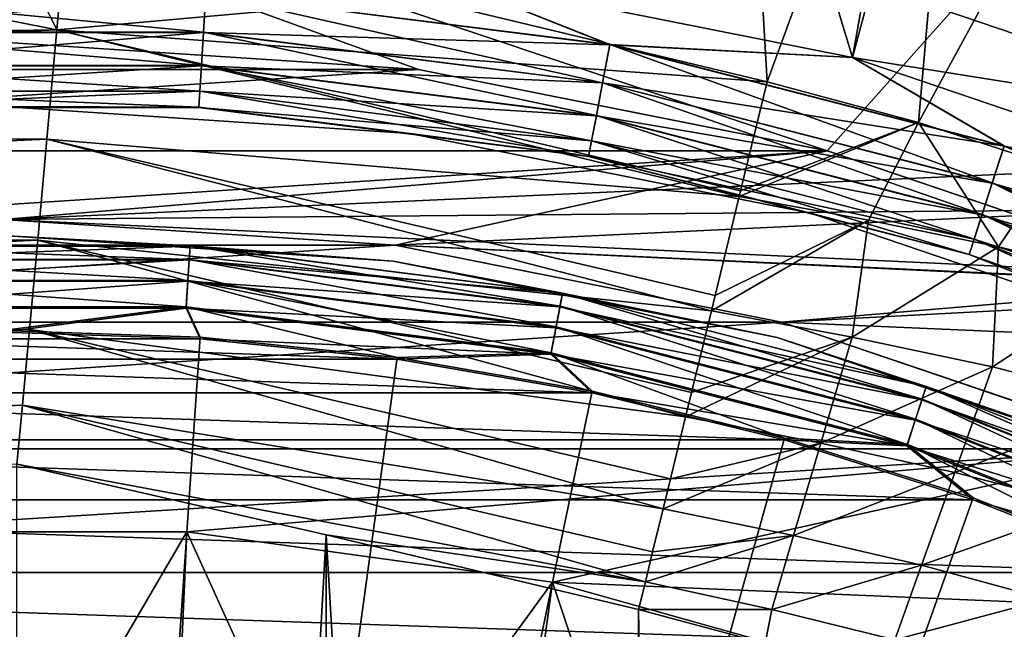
# Model space of a CAD drawing. Header units: millimetres. Extents: x -100 to 100, y -64 to 136.
# Tile 472 of 530: x 0 to 3, y 76 to 78. Entities that reach past the tile are written whole.
import ezdxf

# ---------------------------------------------------------------- set-up
doc = ezdxf.new("R2010")
doc.units = ezdxf.units.MM
doc.header["$LTSCALE"] = 159.143519
for name, color, linetype in [('275', 7, 'CONTINUOUS'), ('277', 7, 'CONTINUOUS'), ('278', 7, 'CONTINUOUS'), ('286', 7, 'CONTINUOUS'), ('287', 7, 'CONTINUOUS'), ('292', 7, 'CONTINUOUS'), ('37', 7, 'CONTINUOUS'), ('371', 7, 'CONTINUOUS'), ('375', 7, 'CONTINUOUS'), ('376', 7, 'CONTINUOUS'), ('38', 7, 'CONTINUOUS'), ('387', 7, 'CONTINUOUS'), ('39', 7, 'CONTINUOUS'), ('390', 7, 'CONTINUOUS'), ('392', 7, 'CONTINUOUS'), ('407', 7, 'CONTINUOUS'), ('412', 7, 'CONTINUOUS'), ('413', 7, 'CONTINUOUS'), ('418', 7, 'CONTINUOUS'), ('437', 7, 'CONTINUOUS'), ('44', 7, 'CONTINUOUS'), ('446', 7, 'CONTINUOUS'), ('447', 7, 'CONTINUOUS'), ('448', 7, 'CONTINUOUS'), ('460', 7, 'CONTINUOUS'), ('461', 7, 'CONTINUOUS')]:
    doc.layers.add(name, color=color, linetype=linetype)

msp = doc.modelspace()

# ---------------------------------------------------------------- linework, layer by layer
at = {"layer": '275', "color": 7, "linetype": 'CONTINUOUS', "true_color": 0xffe664}
for points in [[(4.7339, 80, 28.2), (-4.7339, 80, 28.2), (2.5622, 77.5627, 28.2), (4.7339, 80, 28.2)], [(2.5622, 77.5627, 28.2), (-4.7339, 80, 28.2), (1.2922, 77.8153, 28.2), (2.5622, 77.5627, 28.2)], [(1.2922, 77.8153, 28.2), (-4.7339, 80, 28.2), (0, 77.9, 28.2), (1.2922, 77.8153, 28.2)], [(3.7885, 77.1464, 28.2), (4.7339, 80, 28.2), (2.5622, 77.5627, 28.2), (3.7885, 77.1464, 28.2)]]:
    msp.add_3dface(points, dxfattribs=at)
at = {"layer": '277', "color": 7, "linetype": 'CONTINUOUS', "true_color": 0xffe664}
for points in [[(0, 77.9, 26.2), (-1.2924, 77.8153, 26.2), (1.2924, 77.8153, 26.2), (0, 77.9, 26.2)], [(-1.2924, 77.8153, 26.2), (-2.5624, 77.5626, 26.2), (1.2924, 77.8153, 26.2), (-1.2924, 77.8153, 26.2)], [(1.2924, 77.8153, 26.2), (-2.5624, 77.5626, 26.2), (2.5624, 77.5626, 26.2), (1.2924, 77.8153, 26.2)], [(-2.5624, 77.5626, 26.2), (-3.7885, 77.1464, 26.2), (2.5624, 77.5626, 26.2), (-2.5624, 77.5626, 26.2)], [(2.5624, 77.5626, 26.2), (-3.7885, 77.1464, 26.2), (0, 77.35, 26.2), (2.5624, 77.5626, 26.2)], [(1.2204, 77.27, 26.2), (2.5624, 77.5626, 26.2), (0, 77.35, 26.2), (1.2204, 77.27, 26.2)], [(3.7885, 77.1464, 26.2), (2.5624, 77.5626, 26.2), (1.2204, 77.27, 26.2), (3.7885, 77.1464, 26.2)], [(2.4199, 77.0314, 26.2), (3.7885, 77.1464, 26.2), (1.2204, 77.27, 26.2), (2.4199, 77.0314, 26.2)], [(3.5781, 76.6383, 26.2), (3.7885, 77.1464, 26.2), (2.4199, 77.0314, 26.2), (3.5781, 76.6383, 26.2)]]:
    msp.add_3dface(points, dxfattribs=at)
at = {"layer": '278', "color": 7, "linetype": 'CONTINUOUS', "true_color": 0xffe664}
for points in [[(1.2922, 77.8153, 28.2), (0, 77.9, 28.2), (1.2924, 77.8153, 26.2), (1.2922, 77.8153, 28.2)], [(0, 77.9, 28.2), (0, 77.9, 26.2), (1.2924, 77.8153, 26.2), (0, 77.9, 28.2)], [(2.5622, 77.5627, 28.2), (1.2922, 77.8153, 28.2), (1.2924, 77.8153, 26.2), (2.5622, 77.5627, 28.2)], [(2.5622, 77.5627, 28.2), (1.2924, 77.8153, 26.2), (2.5624, 77.5626, 26.2), (2.5622, 77.5627, 28.2)], [(3.7885, 77.1464, 28.2), (2.5622, 77.5627, 28.2), (3.7885, 77.1464, 26.2), (3.7885, 77.1464, 28.2)], [(2.5622, 77.5627, 28.2), (2.5624, 77.5626, 26.2), (3.7885, 77.1464, 26.2), (2.5622, 77.5627, 28.2)]]:
    msp.add_3dface(points, dxfattribs=at)
at = {"layer": '286', "color": 7, "linetype": 'CONTINUOUS', "true_color": 0xaaaaaa}
for points in [[(1.2204, 77.27, 36.7427), (0, 77.35, 36.7427), (1.2203, 77.27, 59.2), (1.2204, 77.27, 36.7427)], [(1.2203, 77.27, 59.2), (0, 77.35, 36.7427), (0, 77.35, 59.2), (1.2203, 77.27, 59.2)], [(2.4199, 77.0314, 59.2), (1.2204, 77.27, 36.7427), (1.2203, 77.27, 59.2), (2.4199, 77.0314, 59.2)], [(2.42, 77.0314, 36.7427), (1.2204, 77.27, 36.7427), (2.4199, 77.0314, 59.2), (2.42, 77.0314, 36.7427)], [(3.5782, 76.6383, 59.2), (2.42, 77.0314, 36.7427), (2.4199, 77.0314, 59.2), (3.5782, 76.6383, 59.2)], [(3.5781, 76.6383, 36.7427), (2.42, 77.0314, 36.7427), (3.5782, 76.6383, 59.2), (3.5781, 76.6383, 36.7427)]]:
    msp.add_3dface(points, dxfattribs=at)
at = {"layer": '287', "color": 7, "linetype": 'CONTINUOUS', "true_color": 0xaaaaaa}
for points in [[(1.2203, 77.27, 59.2), (0, 77.35, 59.2), (-1.2203, 77.27, 59.2), (1.2203, 77.27, 59.2)], [(2.4199, 77.0314, 59.2), (1.2203, 77.27, 59.2), (-2.4199, 77.0314, 59.2), (2.4199, 77.0314, 59.2)], [(1.2203, 77.27, 59.2), (-1.2203, 77.27, 59.2), (-2.4199, 77.0314, 59.2), (1.2203, 77.27, 59.2)], [(3.5782, 76.6383, 59.2), (2.4199, 77.0314, 59.2), (-3.5782, 76.6383, 59.2), (3.5782, 76.6383, 59.2)], [(2.4199, 77.0314, 59.2), (-2.4199, 77.0314, 59.2), (-3.5782, 76.6383, 59.2), (2.4199, 77.0314, 59.2)], [(3.5782, 76.6383, 59.2), (-3.5782, 76.6383, 59.2), (-0.5732, 76.3804, 59.2), (3.5782, 76.6383, 59.2)], [(0.5732, 76.3804, 59.2), (3.5782, 76.6383, 59.2), (-0.5732, 76.3804, 59.2), (0.5732, 76.3804, 59.2)], [(1.709, 76.2243, 59.2), (3.5782, 76.6383, 59.2), (0.5732, 76.3804, 59.2), (1.709, 76.2243, 59.2)], [(4.6751, 76.0973, 59.2), (3.5782, 76.6383, 59.2), (1.709, 76.2243, 59.2), (4.6751, 76.0973, 59.2)], [(2.8129, 75.915, 59.2), (4.6751, 76.0973, 59.2), (1.709, 76.2243, 59.2), (2.8129, 75.915, 59.2)], [(3.8645, 75.4582, 59.2), (4.6751, 76.0973, 59.2), (2.8129, 75.915, 59.2), (3.8645, 75.4582, 59.2)]]:
    msp.add_3dface(points, dxfattribs=at)
at = {"layer": '292', "color": 7, "linetype": 'CONTINUOUS', "true_color": 0xaaaaaa}
for points in [[(0.5732, 76.3804, 59.2), (-0.5732, 76.3804, 59.2), (0, 75.4, 58.2), (0.5732, 76.3804, 59.2)], [(0.5732, 76.3804, 59.2), (0, 75.4, 58.2), (0.528, 75.3811, 58.2), (0.5732, 76.3804, 59.2)], [(0.5732, 76.3804, 59.2), (0.528, 75.3811, 58.2), (1.053, 75.3247, 58.2), (0.5732, 76.3804, 59.2)], [(1.709, 76.2243, 59.2), (0.5732, 76.3804, 59.2), (1.053, 75.3247, 58.2), (1.709, 76.2243, 59.2)], [(1.709, 76.2243, 59.2), (1.053, 75.3247, 58.2), (1.5731, 75.2309, 58.2), (1.709, 76.2243, 59.2)], [(1.709, 76.2243, 59.2), (1.5731, 75.2309, 58.2), (2.0847, 75.1003, 58.2), (1.709, 76.2243, 59.2)], [(2.8129, 75.915, 59.2), (1.709, 76.2243, 59.2), (2.0847, 75.1003, 58.2), (2.8129, 75.915, 59.2)]]:
    msp.add_3dface(points, dxfattribs=at)
at = {"layer": '37', "color": 7, "linetype": 'CONTINUOUS', "true_color": 0x8c979c}
for points in [[(1.2867, 78.0388, -17.1902), (2.2659, 79.6688, -17.0976), (2.3756, 77.7773, -17.1933), (1.2867, 78.0388, -17.1902)], [(2.2659, 79.6688, -17.0976), (3.0068, 79.5002, -17.0976), (2.3756, 77.7773, -17.1933), (2.2659, 79.6688, -17.0976)], [(2.3756, 77.7773, -17.1933), (3.0068, 79.5002, -17.0976), (2.8454, 77.6502, -17.1933), (2.3756, 77.7773, -17.1933)], [(3.0068, 79.5002, -17.0976), (3.7355, 79.2846, -17.0976), (2.8454, 77.6502, -17.1933), (3.0068, 79.5002, -17.0976)], [(2.8454, 77.6502, -17.1933), (3.7355, 79.2846, -17.0976), (3.2633, 77.5151, -17.1934), (2.8454, 77.6502, -17.1933)]]:
    msp.add_3dface(points, dxfattribs=at)
at = {"layer": '371', "color": 7, "linetype": 'CONTINUOUS', "true_color": 0x323232}
for points in [[(1.3319, 78.1127, 39.7), (2.701, 78.0767, 39.7), (2.641, 77.8522, 39.7), (1.3319, 78.1127, 39.7)], [(2.701, 78.0767, 39.7), (3.9937, 77.6377, 39.7), (2.641, 77.8522, 39.7), (2.701, 78.0767, 39.7)], [(2.641, 77.8522, 39.7), (3.9937, 77.6377, 39.7), (3.9049, 77.4229, 39.7), (2.641, 77.8522, 39.7)]]:
    msp.add_3dface(points, dxfattribs=at)
at = {"layer": '375', "color": 7, "linetype": 'CONTINUOUS', "true_color": 0x323232}
for points in [[(2.6409, 77.8522, 47.7), (1.6097, 81.2526, 47.7), (1.3318, 78.1127, 47.7), (2.6409, 77.8522, 47.7)], [(3.1959, 80.9618, 47.7), (1.6097, 81.2526, 47.7), (2.6409, 77.8522, 47.7), (3.1959, 80.9618, 47.7)], [(3.9047, 77.423, 47.7), (3.1959, 80.9618, 47.7), (2.6409, 77.8522, 47.7), (3.9047, 77.423, 47.7)]]:
    msp.add_3dface(points, dxfattribs=at)
at = {"layer": '376', "color": 7, "linetype": 'CONTINUOUS', "true_color": 0x323232}
for points in [[(0, 77.7, 40.2), (1.2661, 77.617, 40.2), (0, 77.7, 47.2), (0, 77.7, 40.2)], [(0, 77.7, 47.2), (1.2661, 77.617, 40.2), (1.2661, 77.617, 47.2), (0, 77.7, 47.2)], [(1.2661, 77.617, 40.2), (2.5105, 77.3695, 40.2), (1.2661, 77.617, 47.2), (1.2661, 77.617, 40.2)], [(1.2661, 77.617, 47.2), (2.5105, 77.3695, 40.2), (2.5105, 77.3695, 47.2), (1.2661, 77.617, 47.2)], [(2.5105, 77.3695, 40.2), (3.712, 76.9616, 40.2), (2.5105, 77.3695, 47.2), (2.5105, 77.3695, 40.2)], [(2.5105, 77.3695, 47.2), (3.712, 76.9616, 40.2), (3.712, 76.9616, 47.2), (2.5105, 77.3695, 47.2)]]:
    msp.add_3dface(points, dxfattribs=at)
at = {"layer": '38', "color": 7, "linetype": 'CONTINUOUS', "true_color": 0x8c979c}
for points in [[(-1.2665, 78.2238, -17.1807), (0, 78.282, -17.1818), (0.169, 77.9379, -17.2313), (-1.2665, 78.2238, -17.1807)], [(0, 78.282, -17.1818), (0.2005, 78.2913, -17.1812), (0.169, 77.9379, -17.2313), (0, 78.282, -17.1818)], [(-6.3738, 77.8442, -17.1147), (-1.2665, 78.2238, -17.1807), (0.169, 77.9379, -17.2313), (-6.3738, 77.8442, -17.1147)], [(-6.3678, 77.6613, -17.1489), (-6.3738, 77.8442, -17.1147), (0.169, 77.9379, -17.2313), (-6.3678, 77.6613, -17.1489)], [(0.1386, 77.5994, -17.3425), (-6.3678, 77.6613, -17.1489), (0.169, 77.9379, -17.2313), (0.1386, 77.5994, -17.3425)], [(-6.3576, 77.3091, -17.2674), (-6.3678, 77.6613, -17.1489), (0.1386, 77.5994, -17.3425), (-6.3576, 77.3091, -17.2674)], [(0.11, 77.2859, -17.5115), (-6.3576, 77.3091, -17.2674), (0.1386, 77.5994, -17.3425), (0.11, 77.2859, -17.5115)], [(-6.3501, 76.9849, -17.4489), (-6.3576, 77.3091, -17.2674), (0.11, 77.2859, -17.5115), (-6.3501, 76.9849, -17.4489)], [(0.0844, 77.0078, -17.7325), (-6.3501, 76.9849, -17.4489), (0.11, 77.2859, -17.5115), (0.0844, 77.0078, -17.7325)], [(-6.3457, 76.6999, -17.6872), (-6.3501, 76.9849, -17.4489), (0.0844, 77.0078, -17.7325), (-6.3457, 76.6999, -17.6872)], [(0.0626, 76.7737, -17.998), (-6.3457, 76.6999, -17.6872), (0.0844, 77.0078, -17.7325), (0.0626, 76.7737, -17.998)], [(-6.3443, 76.4637, -17.9743), (-6.3457, 76.6999, -17.6872), (0.0626, 76.7737, -17.998), (-6.3443, 76.4637, -17.9743)], [(0.045, 76.5904, -18.3), (-6.3443, 76.4637, -17.9743), (0.0626, 76.7737, -17.998), (0.045, 76.5904, -18.3)]]:
    msp.add_3dface(points, dxfattribs=at)
at = {"layer": '387', "color": 7, "linetype": 'CONTINUOUS', "true_color": 0x323232}
msp.add_3dface([(3.9937, 77.6377, 39.7), (2.701, 78.0767, 39.7), (3.2624, 78.0408, 39.7159), (3.9937, 77.6377, 39.7)], dxfattribs=at)
at = {"layer": '39', "color": 7, "linetype": 'CONTINUOUS', "true_color": 0x8c979c}
for points in [[(0.2005, 78.2913, -17.1812), (1.2867, 78.0388, -17.1902), (0.169, 77.9379, -17.2313), (0.2005, 78.2913, -17.1812)], [(1.2867, 78.0388, -17.1902), (2.3756, 77.7773, -17.1933), (0.169, 77.9379, -17.2313), (1.2867, 78.0388, -17.1902)], [(0.1386, 77.5994, -17.3425), (0.169, 77.9379, -17.2313), (2.2887, 77.4211, -17.2469), (0.1386, 77.5994, -17.3425)], [(0.169, 77.9379, -17.2313), (2.3756, 77.7773, -17.1933), (2.293, 77.4387, -17.2426), (0.169, 77.9379, -17.2313)], [(2.2887, 77.4211, -17.2469), (0.169, 77.9379, -17.2313), (2.293, 77.4387, -17.2426), (2.2887, 77.4211, -17.2469)], [(0.11, 77.2859, -17.5115), (0.1386, 77.5994, -17.3425), (2.2023, 77.0666, -17.3738), (0.11, 77.2859, -17.5115)], [(2.2023, 77.0666, -17.3738), (0.1386, 77.5994, -17.3425), (2.2138, 77.1138, -17.3522), (2.2023, 77.0666, -17.3738)], [(2.2138, 77.1138, -17.3522), (0.1386, 77.5994, -17.3425), (2.2887, 77.4211, -17.2469), (2.2138, 77.1138, -17.3522)], [(0.0844, 77.0078, -17.7325), (0.11, 77.2859, -17.5115), (2.1219, 76.7369, -17.5725), (0.0844, 77.0078, -17.7325)], [(2.1219, 76.7369, -17.5725), (0.11, 77.2859, -17.5115), (2.1404, 76.8128, -17.5186), (2.1219, 76.7369, -17.5725)], [(2.1404, 76.8128, -17.5186), (0.11, 77.2859, -17.5115), (2.2023, 77.0666, -17.3738), (2.1404, 76.8128, -17.5186)], [(0.0626, 76.7737, -17.998), (0.0844, 77.0078, -17.7325), (2.0523, 76.4516, -17.8336), (0.0626, 76.7737, -17.998)], [(2.0523, 76.4516, -17.8336), (0.0844, 77.0078, -17.7325), (2.075, 76.5447, -17.7367), (2.0523, 76.4516, -17.8336)], [(2.075, 76.5447, -17.7367), (0.0844, 77.0078, -17.7325), (2.1219, 76.7369, -17.5725), (2.075, 76.5447, -17.7367)], [(0.045, 76.5904, -18.3), (0.0626, 76.7737, -17.998), (1.9971, 76.2252, -18.1407), (0.045, 76.5904, -18.3)], [(1.9971, 76.2252, -18.1407), (0.0626, 76.7737, -17.998), (2.0196, 76.3178, -17.9999), (1.9971, 76.2252, -18.1407)], [(2.0196, 76.3178, -17.9999), (0.0626, 76.7737, -17.998), (2.0523, 76.4516, -17.8336), (2.0196, 76.3178, -17.9999)], [(0.045, 76.5904, -18.3), (1.9971, 76.2252, -18.1407), (1.0056, 76.3709, -18.3), (0.045, 76.5904, -18.3)], [(1.9971, 76.2252, -18.1407), (1.9761, 76.1392, -18.3), (1.0056, 76.3709, -18.3), (1.9971, 76.2252, -18.1407)]]:
    msp.add_3dface(points, dxfattribs=at)
at = {"layer": '390', "color": 7, "linetype": 'CONTINUOUS', "true_color": 0x323232}
for points in [[(1.3318, 78.1127, 47.7), (0.6324, 78.0512, 47.6831), (1.8871, 77.8927, 47.6831), (1.3318, 78.1127, 47.7)], [(2.6409, 77.8522, 47.7), (1.3318, 78.1127, 47.7), (1.8871, 77.8927, 47.6831), (2.6409, 77.8522, 47.7)], [(-0.6248, 77.9307, 47.6332), (0.6248, 77.9307, 47.6332), (-0.6324, 78.0512, 47.6831), (-0.6248, 77.9307, 47.6332)], [(-0.6324, 78.0512, 47.6831), (0.6248, 77.9307, 47.6332), (0.6324, 78.0512, 47.6831), (-0.6324, 78.0512, 47.6831)], [(0.6248, 77.9307, 47.6332), (1.8645, 77.7741, 47.6332), (0.6324, 78.0512, 47.6831), (0.6248, 77.9307, 47.6332)], [(0.6324, 78.0512, 47.6831), (1.8645, 77.7741, 47.6332), (1.8871, 77.8927, 47.6831), (0.6324, 78.0512, 47.6831)], [(-0.6183, 77.8272, 47.5537), (0.6183, 77.8272, 47.5537), (-0.6248, 77.9307, 47.6332), (-0.6183, 77.8272, 47.5537)], [(-0.6248, 77.9307, 47.6332), (0.6183, 77.8272, 47.5537), (0.6248, 77.9307, 47.6332), (-0.6248, 77.9307, 47.6332)], [(0.6183, 77.8272, 47.5537), (1.8451, 77.6722, 47.5537), (0.6248, 77.9307, 47.6332), (0.6183, 77.8272, 47.5537)], [(0.6248, 77.9307, 47.6332), (1.8451, 77.6722, 47.5537), (1.8645, 77.7741, 47.6332), (0.6248, 77.9307, 47.6332)], [(1.8645, 77.7741, 47.6332), (3.0748, 77.4633, 47.6332), (1.8871, 77.8927, 47.6831), (1.8645, 77.7741, 47.6332)], [(2.6409, 77.8522, 47.7), (1.8871, 77.8927, 47.6831), (3.1121, 77.5782, 47.6831), (2.6409, 77.8522, 47.7)], [(1.8871, 77.8927, 47.6831), (3.0748, 77.4633, 47.6332), (3.1121, 77.5782, 47.6831), (1.8871, 77.8927, 47.6831)], [(3.9047, 77.423, 47.7), (2.6409, 77.8522, 47.7), (3.1121, 77.5782, 47.6831), (3.9047, 77.423, 47.7)], [(-0.6133, 77.7478, 47.4501), (0.6133, 77.7478, 47.4501), (-0.6183, 77.8272, 47.5537), (-0.6133, 77.7478, 47.4501)], [(-0.6183, 77.8272, 47.5537), (0.6133, 77.7478, 47.4501), (0.6183, 77.8272, 47.5537), (-0.6183, 77.8272, 47.5537)], [(0.6133, 77.7478, 47.4501), (1.8302, 77.5941, 47.4501), (0.6183, 77.8272, 47.5537), (0.6133, 77.7478, 47.4501)], [(0.6183, 77.8272, 47.5537), (1.8302, 77.5941, 47.4501), (1.8451, 77.6722, 47.5537), (0.6183, 77.8272, 47.5537)], [(1.8451, 77.6722, 47.5537), (3.0428, 77.3647, 47.5537), (1.8645, 77.7741, 47.6332), (1.8451, 77.6722, 47.5537)], [(1.8645, 77.7741, 47.6332), (3.0428, 77.3647, 47.5537), (3.0748, 77.4633, 47.6332), (1.8645, 77.7741, 47.6332)], [(-0.6101, 77.6979, 47.3294), (0.6101, 77.6979, 47.3294), (-0.6133, 77.7478, 47.4501), (-0.6101, 77.6979, 47.3294)], [(-0.6133, 77.7478, 47.4501), (0.6101, 77.6979, 47.3294), (0.6133, 77.7478, 47.4501), (-0.6133, 77.7478, 47.4501)], [(0.6101, 77.6979, 47.3294), (1.8208, 77.5449, 47.3294), (0.6133, 77.7478, 47.4501), (0.6101, 77.6979, 47.3294)], [(0.6133, 77.7478, 47.4501), (1.8208, 77.5449, 47.3294), (1.8302, 77.5941, 47.4501), (0.6133, 77.7478, 47.4501)], [(-0.6101, 77.6979, 47.3294), (0, 77.7, 47.2), (0.6101, 77.6979, 47.3294), (-0.6101, 77.6979, 47.3294)], [(0, 77.7, 47.2), (1.2661, 77.617, 47.2), (0.6101, 77.6979, 47.3294), (0, 77.7, 47.2)], [(0.6101, 77.6979, 47.3294), (1.2661, 77.617, 47.2), (1.8208, 77.5449, 47.3294), (0.6101, 77.6979, 47.3294)], [(1.8302, 77.5941, 47.4501), (3.0182, 77.289, 47.4501), (1.8451, 77.6722, 47.5537), (1.8302, 77.5941, 47.4501)], [(1.8451, 77.6722, 47.5537), (3.0182, 77.289, 47.4501), (3.0428, 77.3647, 47.5537), (1.8451, 77.6722, 47.5537)], [(1.2661, 77.617, 47.2), (2.5105, 77.3695, 47.2), (1.8208, 77.5449, 47.3294), (1.2661, 77.617, 47.2)], [(1.8208, 77.5449, 47.3294), (3.0027, 77.2415, 47.3294), (1.8302, 77.5941, 47.4501), (1.8208, 77.5449, 47.3294)], [(1.8302, 77.5941, 47.4501), (3.0027, 77.2415, 47.3294), (3.0182, 77.289, 47.4501), (1.8302, 77.5941, 47.4501)], [(3.0748, 77.4633, 47.6332), (4.2366, 77.0033, 47.6332), (3.1121, 77.5782, 47.6831), (3.0748, 77.4633, 47.6332)], [(1.8208, 77.5449, 47.3294), (2.5105, 77.3695, 47.2), (3.0027, 77.2415, 47.3294), (1.8208, 77.5449, 47.3294)], [(3.0428, 77.3647, 47.5537), (4.1925, 76.9095, 47.5537), (3.0748, 77.4633, 47.6332), (3.0428, 77.3647, 47.5537)], [(3.0748, 77.4633, 47.6332), (4.1925, 76.9095, 47.5537), (4.2366, 77.0033, 47.6332), (3.0748, 77.4633, 47.6332)], [(2.5105, 77.3695, 47.2), (3.712, 76.9616, 47.2), (3.0027, 77.2415, 47.3294), (2.5105, 77.3695, 47.2)], [(3.0182, 77.289, 47.4501), (4.1586, 76.8375, 47.4501), (3.0428, 77.3647, 47.5537), (3.0182, 77.289, 47.4501)], [(3.0428, 77.3647, 47.5537), (4.1586, 76.8375, 47.4501), (4.1925, 76.9095, 47.5537), (3.0428, 77.3647, 47.5537)], [(3.0027, 77.2415, 47.3294), (4.1373, 76.7922, 47.3294), (3.0182, 77.289, 47.4501), (3.0027, 77.2415, 47.3294)], [(3.0182, 77.289, 47.4501), (4.1373, 76.7922, 47.3294), (4.1586, 76.8375, 47.4501), (3.0182, 77.289, 47.4501)], [(3.0027, 77.2415, 47.3294), (3.712, 76.9616, 47.2), (4.1373, 76.7922, 47.3294), (3.0027, 77.2415, 47.3294)]]:
    msp.add_3dface(points, dxfattribs=at)
at = {"layer": '392', "color": 7, "linetype": 'CONTINUOUS', "true_color": 0x323232}
for points in [[(0.6323, 78.0507, 39.717), (1.3319, 78.1127, 39.7), (1.887, 77.8922, 39.717), (0.6323, 78.0507, 39.717)], [(1.3319, 78.1127, 39.7), (2.641, 77.8522, 39.7), (1.887, 77.8922, 39.717), (1.3319, 78.1127, 39.7)], [(-0.6323, 78.0507, 39.717), (0.6323, 78.0507, 39.717), (-0.6248, 77.9303, 39.7671), (-0.6323, 78.0507, 39.717)], [(-0.6248, 77.9303, 39.7671), (0.6323, 78.0507, 39.717), (0.6248, 77.9303, 39.7671), (-0.6248, 77.9303, 39.7671)], [(0.6323, 78.0507, 39.717), (1.887, 77.8922, 39.717), (0.6248, 77.9303, 39.7671), (0.6323, 78.0507, 39.717)], [(-0.6248, 77.9303, 39.7671), (0.6248, 77.9303, 39.7671), (-0.6183, 77.8268, 39.8466), (-0.6248, 77.9303, 39.7671)], [(-0.6183, 77.8268, 39.8466), (0.6248, 77.9303, 39.7671), (0.6183, 77.8268, 39.8466), (-0.6183, 77.8268, 39.8466)], [(0.6248, 77.9303, 39.7671), (1.8644, 77.7736, 39.7671), (0.6183, 77.8268, 39.8466), (0.6248, 77.9303, 39.7671)], [(0.6248, 77.9303, 39.7671), (1.887, 77.8922, 39.717), (1.8644, 77.7736, 39.7671), (0.6248, 77.9303, 39.7671)], [(1.887, 77.8922, 39.717), (3.112, 77.5777, 39.717), (1.8644, 77.7736, 39.7671), (1.887, 77.8922, 39.717)], [(1.887, 77.8922, 39.717), (2.641, 77.8522, 39.7), (3.112, 77.5777, 39.717), (1.887, 77.8922, 39.717)], [(2.641, 77.8522, 39.7), (3.9049, 77.4229, 39.7), (3.112, 77.5777, 39.717), (2.641, 77.8522, 39.7)], [(-0.6183, 77.8268, 39.8466), (0.6183, 77.8268, 39.8466), (-0.6133, 77.7475, 39.9503), (-0.6183, 77.8268, 39.8466)], [(-0.6133, 77.7475, 39.9503), (0.6183, 77.8268, 39.8466), (0.6133, 77.7475, 39.9503), (-0.6133, 77.7475, 39.9503)], [(0.6183, 77.8268, 39.8466), (1.845, 77.6719, 39.8466), (0.6133, 77.7475, 39.9503), (0.6183, 77.8268, 39.8466)], [(0.6183, 77.8268, 39.8466), (1.8644, 77.7736, 39.7671), (1.845, 77.6719, 39.8466), (0.6183, 77.8268, 39.8466)], [(1.8644, 77.7736, 39.7671), (3.0747, 77.4629, 39.7671), (1.845, 77.6719, 39.8466), (1.8644, 77.7736, 39.7671)], [(1.8644, 77.7736, 39.7671), (3.112, 77.5777, 39.717), (3.0747, 77.4629, 39.7671), (1.8644, 77.7736, 39.7671)], [(-0.6133, 77.7475, 39.9503), (0.6133, 77.7475, 39.9503), (-0.6101, 77.6977, 40.0711), (-0.6133, 77.7475, 39.9503)], [(-0.6101, 77.6977, 40.0711), (0.6133, 77.7475, 39.9503), (0.6101, 77.6977, 40.0711), (-0.6101, 77.6977, 40.0711)], [(0.6133, 77.7475, 39.9503), (1.8301, 77.5938, 39.9503), (0.6101, 77.6977, 40.0711), (0.6133, 77.7475, 39.9503)], [(0.6133, 77.7475, 39.9503), (1.845, 77.6719, 39.8466), (1.8301, 77.5938, 39.9503), (0.6133, 77.7475, 39.9503)], [(0, 77.7, 40.2), (-0.6101, 77.6977, 40.0711), (0.6101, 77.6977, 40.0711), (0, 77.7, 40.2)], [(1.2661, 77.617, 40.2), (0, 77.7, 40.2), (0.6101, 77.6977, 40.0711), (1.2661, 77.617, 40.2)], [(1.2661, 77.617, 40.2), (0.6101, 77.6977, 40.0711), (1.8208, 77.5448, 40.0711), (1.2661, 77.617, 40.2)], [(0.6101, 77.6977, 40.0711), (1.8301, 77.5938, 39.9503), (1.8208, 77.5448, 40.0711), (0.6101, 77.6977, 40.0711)], [(1.845, 77.6719, 39.8466), (3.0427, 77.3644, 39.8466), (1.8301, 77.5938, 39.9503), (1.845, 77.6719, 39.8466)], [(1.845, 77.6719, 39.8466), (3.0747, 77.4629, 39.7671), (3.0427, 77.3644, 39.8466), (1.845, 77.6719, 39.8466)], [(2.5105, 77.3695, 40.2), (1.2661, 77.617, 40.2), (1.8208, 77.5448, 40.0711), (2.5105, 77.3695, 40.2)], [(1.8301, 77.5938, 39.9503), (3.0181, 77.2888, 39.9503), (1.8208, 77.5448, 40.0711), (1.8301, 77.5938, 39.9503)], [(1.8301, 77.5938, 39.9503), (3.0427, 77.3644, 39.8466), (3.0181, 77.2888, 39.9503), (1.8301, 77.5938, 39.9503)], [(3.112, 77.5777, 39.717), (4.2878, 77.1121, 39.717), (3.0747, 77.4629, 39.7671), (3.112, 77.5777, 39.717)], [(3.112, 77.5777, 39.717), (3.9049, 77.4229, 39.7), (4.2878, 77.1121, 39.717), (3.112, 77.5777, 39.717)], [(2.5105, 77.3695, 40.2), (1.8208, 77.5448, 40.0711), (3.0027, 77.2413, 40.0711), (2.5105, 77.3695, 40.2)], [(1.8208, 77.5448, 40.0711), (3.0181, 77.2888, 39.9503), (3.0027, 77.2413, 40.0711), (1.8208, 77.5448, 40.0711)], [(3.0747, 77.4629, 39.7671), (4.2365, 77.0029, 39.7671), (3.0427, 77.3644, 39.8466), (3.0747, 77.4629, 39.7671)], [(3.0747, 77.4629, 39.7671), (4.2878, 77.1121, 39.717), (4.2365, 77.0029, 39.7671), (3.0747, 77.4629, 39.7671)], [(3.712, 76.9616, 40.2), (2.5105, 77.3695, 40.2), (3.0027, 77.2413, 40.0711), (3.712, 76.9616, 40.2)], [(3.0427, 77.3644, 39.8466), (4.1923, 76.9092, 39.8466), (3.0181, 77.2888, 39.9503), (3.0427, 77.3644, 39.8466)], [(3.0427, 77.3644, 39.8466), (4.2365, 77.0029, 39.7671), (4.1923, 76.9092, 39.8466), (3.0427, 77.3644, 39.8466)], [(3.0181, 77.2888, 39.9503), (4.1585, 76.8373, 39.9503), (3.0027, 77.2413, 40.0711), (3.0181, 77.2888, 39.9503)], [(3.0181, 77.2888, 39.9503), (4.1923, 76.9092, 39.8466), (4.1585, 76.8373, 39.9503), (3.0181, 77.2888, 39.9503)], [(3.712, 76.9616, 40.2), (3.0027, 77.2413, 40.0711), (4.1373, 76.7921, 40.0711), (3.712, 76.9616, 40.2)], [(3.0027, 77.2413, 40.0711), (4.1585, 76.8373, 39.9503), (4.1373, 76.7921, 40.0711), (3.0027, 77.2413, 40.0711)]]:
    msp.add_3dface(points, dxfattribs=at)
at = {"layer": '407', "color": 7, "linetype": 'CONTINUOUS'}
for points in [[(-87.8445, 78.1035, 36.7), (87.8445, 78.1035, 36.7), (0, 77.35, 36.7), (-87.8445, 78.1035, 36.7)], [(87.8445, 78.1035, 36.7), (90.0783, 73.1116, 36.7), (0, 77.35, 36.7), (87.8445, 78.1035, 36.7)], [(0, 77.35, 36.7), (90.0783, 73.1116, 36.7), (1.2204, 77.27, 36.7), (0, 77.35, 36.7)], [(1.2204, 77.27, 36.7), (90.0783, 73.1116, 36.7), (2.42, 77.0314, 36.7), (1.2204, 77.27, 36.7)], [(2.42, 77.0314, 36.7), (90.0783, 73.1116, 36.7), (3.5781, 76.6383, 36.7), (2.42, 77.0314, 36.7)]]:
    msp.add_3dface(points, dxfattribs=at)
at = {"layer": '412', "linetype": 'CONTINUOUS'}
for points in [[(0, 77.35, 36.7427), (57.5181, 79.9352, 36.7427), (-60.2815, 76.0789, 36.7427), (0, 77.35, 36.7427)], [(57.5181, 79.9352, 36.7427), (-57.5181, 79.9352, 36.7427), (-60.2815, 76.0789, 36.7427), (57.5181, 79.9352, 36.7427)], [(0, 77.35, 36.7427), (1.2204, 77.27, 36.7427), (57.5181, 79.9352, 36.7427), (0, 77.35, 36.7427)], [(1.2204, 77.27, 36.7427), (2.42, 77.0314, 36.7427), (57.5181, 79.9352, 36.7427), (1.2204, 77.27, 36.7427)], [(2.42, 77.0314, 36.7427), (3.5781, 76.6383, 36.7427), (57.5181, 79.9352, 36.7427), (2.42, 77.0314, 36.7427)]]:
    msp.add_3dface(points, dxfattribs=at)
at = {"layer": '413', "linetype": 'CONTINUOUS'}
for points in [[(0.045, 59.4096, -18.3), (0.045, 76.5904, -18.3), (1.0056, 76.3709, -18.3), (0.045, 59.4096, -18.3)], [(1.0056, 59.6291, -18.3), (0.045, 59.4096, -18.3), (1.0056, 76.3709, -18.3), (1.0056, 59.6291, -18.3)], [(1.976, 59.8608, -18.3), (1.0056, 59.6291, -18.3), (1.0056, 76.3709, -18.3), (1.976, 59.8608, -18.3)], [(1.9761, 76.1392, -18.3), (1.976, 59.8608, -18.3), (1.0056, 76.3709, -18.3), (1.9761, 76.1392, -18.3)], [(2.2423, 59.9303, -18.3), (1.976, 59.8608, -18.3), (1.9761, 76.1392, -18.3), (2.2423, 59.9303, -18.3)], [(2.2423, 59.9303, -18.3), (1.9761, 76.1392, -18.3), (2.3694, 76.0334, -18.3), (2.2423, 59.9303, -18.3)]]:
    msp.add_3dface(points, dxfattribs=at)
at = {"layer": '418', "color": 7, "linetype": 'CONTINUOUS', "true_color": 0xaaaaaa}
for points in [[(1.2204, 77.27, 26.2), (0, 77.35, 26.2), (1.2204, 77.27, 36.7), (1.2204, 77.27, 26.2)], [(0, 77.35, 26.2), (0, 77.35, 36.7), (1.2204, 77.27, 36.7), (0, 77.35, 26.2)], [(2.4199, 77.0314, 26.2), (1.2204, 77.27, 26.2), (2.42, 77.0314, 36.7), (2.4199, 77.0314, 26.2)], [(1.2204, 77.27, 26.2), (1.2204, 77.27, 36.7), (2.42, 77.0314, 36.7), (1.2204, 77.27, 26.2)], [(3.5781, 76.6383, 26.2), (2.4199, 77.0314, 26.2), (3.5781, 76.6383, 36.7), (3.5781, 76.6383, 26.2)], [(2.4199, 77.0314, 26.2), (2.42, 77.0314, 36.7), (3.5781, 76.6383, 36.7), (2.4199, 77.0314, 26.2)]]:
    msp.add_3dface(points, dxfattribs=at)
at = {"layer": '437', "color": 7, "linetype": 'CONTINUOUS', "true_color": 0xaaaaaa}
for points in [[(0.7284, 79.5771, 44.7), (57.5181, 79.9352, 44.7), (60.2815, 76.0789, 44.7), (0.7284, 79.5771, 44.7)], [(2.1736, 79.3945, 44.7), (0.7284, 79.5771, 44.7), (60.2815, 76.0789, 44.7), (2.1736, 79.3945, 44.7)], [(3.5846, 79.0323, 44.7), (2.1736, 79.3945, 44.7), (60.2815, 76.0789, 44.7), (3.5846, 79.0323, 44.7)]]:
    msp.add_3dface(points, dxfattribs=at)
at = {"layer": '44', "color": 7, "linetype": 'CONTINUOUS', "true_color": 0x8c979c}
for points in [[(2.3756, 77.7773, -17.1933), (2.8454, 77.6502, -17.1933), (2.293, 77.4387, -17.2426), (2.3756, 77.7773, -17.1933)], [(2.8454, 77.6502, -17.1933), (2.2887, 77.4211, -17.2469), (2.293, 77.4387, -17.2426), (2.8454, 77.6502, -17.1933)], [(2.2887, 77.4211, -17.2469), (2.8454, 77.6502, -17.1933), (2.6907, 77.3472, -17.2395), (2.2887, 77.4211, -17.2469)], [(2.6907, 77.3472, -17.2395), (2.8454, 77.6502, -17.1933), (3.0945, 77.2645, -17.2305), (2.6907, 77.3472, -17.2395)], [(2.8454, 77.6502, -17.1933), (3.2633, 77.5151, -17.1934), (3.0945, 77.2645, -17.2305), (2.8454, 77.6502, -17.1933)], [(3.0945, 77.2645, -17.2305), (3.2633, 77.5151, -17.1934), (3.5002, 77.1678, -17.2212), (3.0945, 77.2645, -17.2305)], [(2.2138, 77.1138, -17.3522), (2.2887, 77.4211, -17.2469), (2.6907, 77.3472, -17.2395), (2.2138, 77.1138, -17.3522)], [(2.2023, 77.0666, -17.3738), (2.2138, 77.1138, -17.3522), (2.6907, 77.3472, -17.2395), (2.2023, 77.0666, -17.3738)], [(2.2023, 77.0666, -17.3738), (2.6907, 77.3472, -17.2395), (2.6391, 76.9849, -17.3584), (2.2023, 77.0666, -17.3738)], [(2.6907, 77.3472, -17.2395), (3.0945, 77.2645, -17.2305), (2.6391, 76.9849, -17.3584), (2.6907, 77.3472, -17.2395)], [(2.6391, 76.9849, -17.3584), (3.0945, 77.2645, -17.2305), (3.075, 76.8925, -17.3387), (2.6391, 76.9849, -17.3584)], [(3.0945, 77.2645, -17.2305), (3.5002, 77.1678, -17.2212), (3.075, 76.8925, -17.3387), (3.0945, 77.2645, -17.2305)], [(3.075, 76.8925, -17.3387), (3.5002, 77.1678, -17.2212), (3.5091, 76.7827, -17.3169), (3.075, 76.8925, -17.3387)], [(2.1404, 76.8128, -17.5186), (2.2023, 77.0666, -17.3738), (2.6391, 76.9849, -17.3584), (2.1404, 76.8128, -17.5186)], [(2.1219, 76.7369, -17.5725), (2.1404, 76.8128, -17.5186), (2.6391, 76.9849, -17.3584), (2.1219, 76.7369, -17.5725)], [(2.1219, 76.7369, -17.5725), (2.6391, 76.9849, -17.3584), (2.542, 76.6555, -17.551), (2.1219, 76.7369, -17.5725)], [(2.6391, 76.9849, -17.3584), (3.075, 76.8925, -17.3387), (2.542, 76.6555, -17.551), (2.6391, 76.9849, -17.3584)], [(2.542, 76.6555, -17.551), (3.075, 76.8925, -17.3387), (2.9579, 76.5646, -17.5225), (2.542, 76.6555, -17.551)], [(3.075, 76.8925, -17.3387), (3.5091, 76.7827, -17.3169), (2.9579, 76.5646, -17.5225), (3.075, 76.8925, -17.3387)], [(2.9579, 76.5646, -17.5225), (3.5091, 76.7827, -17.3169), (3.3679, 76.4585, -17.49), (2.9579, 76.5646, -17.5225)], [(2.075, 76.5447, -17.7367), (2.1219, 76.7369, -17.5725), (2.542, 76.6555, -17.551), (2.075, 76.5447, -17.7367)], [(2.0523, 76.4516, -17.8336), (2.075, 76.5447, -17.7367), (2.542, 76.6555, -17.551), (2.0523, 76.4516, -17.8336)], [(2.0523, 76.4516, -17.8336), (2.542, 76.6555, -17.551), (2.4574, 76.3687, -17.8071), (2.0523, 76.4516, -17.8336)], [(2.542, 76.6555, -17.551), (2.9579, 76.5646, -17.5225), (2.4574, 76.3687, -17.8071), (2.542, 76.6555, -17.551)], [(2.4574, 76.3687, -17.8071), (2.9579, 76.5646, -17.5225), (2.8552, 76.277, -17.7709), (2.4574, 76.3687, -17.8071)], [(2.9579, 76.5646, -17.5225), (3.3679, 76.4585, -17.49), (2.8552, 76.277, -17.7709), (2.9579, 76.5646, -17.5225)], [(2.8552, 76.277, -17.7709), (3.3679, 76.4585, -17.49), (3.2428, 76.1717, -17.7289), (2.8552, 76.277, -17.7709)], [(2.0196, 76.3178, -17.9999), (2.0523, 76.4516, -17.8336), (2.4574, 76.3687, -17.8071), (2.0196, 76.3178, -17.9999)], [(1.9971, 76.2252, -18.1407), (2.0196, 76.3178, -17.9999), (2.4574, 76.3687, -17.8071), (1.9971, 76.2252, -18.1407)], [(1.9971, 76.2252, -18.1407), (2.4574, 76.3687, -17.8071), (2.3898, 76.1395, -18.1104), (1.9971, 76.2252, -18.1407)], [(2.4574, 76.3687, -17.8071), (2.8552, 76.277, -17.7709), (2.3898, 76.1395, -18.1104), (2.4574, 76.3687, -17.8071)], [(2.3898, 76.1395, -18.1104), (2.8552, 76.277, -17.7709), (2.7722, 76.0448, -18.0681), (2.3898, 76.1395, -18.1104)], [(2.8552, 76.277, -17.7709), (3.2428, 76.1717, -17.7289), (2.7722, 76.0448, -18.0681), (2.8552, 76.277, -17.7709)], [(1.9761, 76.1392, -18.3), (1.9971, 76.2252, -18.1407), (2.3898, 76.1395, -18.1104), (1.9761, 76.1392, -18.3)], [(2.7722, 76.0448, -18.0681), (3.2428, 76.1717, -17.7289), (3.1405, 75.9375, -18.0184), (2.7722, 76.0448, -18.0681)], [(1.9761, 76.1392, -18.3), (2.3898, 76.1395, -18.1104), (2.3694, 76.0334, -18.3), (1.9761, 76.1392, -18.3)], [(2.3898, 76.1395, -18.1104), (2.7722, 76.0448, -18.0681), (2.3694, 76.0334, -18.3), (2.3898, 76.1395, -18.1104)]]:
    msp.add_3dface(points, dxfattribs=at)
at = {"layer": '446', "color": 7, "linetype": 'CONTINUOUS', "true_color": 0xaaaaaa}
for points in [[(-0.6144, 76.979, 67.95), (1.2259, 76.9161, 67.95), (-1.2259, 76.9161, 67.95), (-0.6144, 76.979, 67.95)], [(0, 77, 67.95), (0.6144, 76.979, 67.95), (-0.6144, 76.979, 67.95), (0, 77, 67.95)], [(0.6144, 76.979, 67.95), (1.2259, 76.9161, 67.95), (-0.6144, 76.979, 67.95), (0.6144, 76.979, 67.95)], [(-1.2259, 76.9161, 67.95), (1.8318, 76.8116, 67.95), (-1.8318, 76.8116, 67.95), (-1.2259, 76.9161, 67.95)], [(1.2259, 76.9161, 67.95), (1.8318, 76.8116, 67.95), (-1.2259, 76.9161, 67.95), (1.2259, 76.9161, 67.95)], [(-1.8318, 76.8116, 67.95), (2.429, 76.666, 67.95), (-2.429, 76.666, 67.95), (-1.8318, 76.8116, 67.95)], [(1.8318, 76.8116, 67.95), (2.429, 76.666, 67.95), (-1.8318, 76.8116, 67.95), (1.8318, 76.8116, 67.95)], [(-2.429, 76.666, 67.95), (3.0149, 76.48, 67.95), (-3.0149, 76.48, 67.95), (-2.429, 76.666, 67.95)], [(2.429, 76.666, 67.95), (3.0149, 76.48, 67.95), (-2.429, 76.666, 67.95), (2.429, 76.666, 67.95)], [(-3.0149, 76.48, 67.95), (3.5868, 76.2544, 67.95), (-3.5868, 76.2544, 67.95), (-3.0149, 76.48, 67.95)], [(3.0149, 76.48, 67.95), (3.5868, 76.2544, 67.95), (-3.0149, 76.48, 67.95), (3.0149, 76.48, 67.95)], [(-3.5868, 76.2544, 67.95), (4.142, 75.9903, 67.95), (-4.142, 75.9903, 67.95), (-3.5868, 76.2544, 67.95)], [(3.5868, 76.2544, 67.95), (4.142, 75.9903, 67.95), (-3.5868, 76.2544, 67.95), (3.5868, 76.2544, 67.95)]]:
    msp.add_3dface(points, dxfattribs=at)
at = {"layer": '447', "color": 7, "linetype": 'CONTINUOUS', "true_color": 0xaaaaaa}
for points in [[(0, 77.3, 71.6552), (1.2139, 77.2204, 71.6552), (0, 77.3, 68.25), (0, 77.3, 71.6552)], [(0, 77.3, 68.25), (1.2139, 77.2204, 71.6552), (1.2139, 77.2204, 68.25), (0, 77.3, 68.25)], [(1.2139, 77.2204, 71.6552), (2.407, 76.9831, 71.6552), (1.2139, 77.2204, 68.25), (1.2139, 77.2204, 71.6552)], [(1.2139, 77.2204, 68.25), (2.407, 76.9831, 71.6552), (2.407, 76.9831, 68.25), (1.2139, 77.2204, 68.25)], [(2.407, 76.9831, 71.6552), (3.559, 76.5921, 71.6552), (2.407, 76.9831, 68.25), (2.407, 76.9831, 71.6552)], [(2.407, 76.9831, 68.25), (3.559, 76.5921, 71.6552), (3.559, 76.5921, 68.25), (2.407, 76.9831, 68.25)]]:
    msp.add_3dface(points, dxfattribs=at)
at = {"layer": '448', "color": 7, "linetype": 'CONTINUOUS', "true_color": 0xaaaaaa}
for points in [[(0, 77.0052, 71.9551), (0, 68, 72.1123), (0.6145, 76.9842, 71.9551), (0, 77.0052, 71.9551)], [(0.6145, 76.9842, 71.9551), (0, 68, 72.1123), (1.2262, 76.9214, 71.9551), (0.6145, 76.9842, 71.9551)], [(1.2262, 76.9214, 71.9551), (0, 68, 72.1123), (1.8322, 76.8169, 71.9551), (1.2262, 76.9214, 71.9551)], [(1.8322, 76.8169, 71.9551), (0, 68, 72.1123), (2.4296, 76.6713, 71.9551), (1.8322, 76.8169, 71.9551)], [(2.4296, 76.6713, 71.9551), (0, 68, 72.1123), (3.0157, 76.4853, 71.9551), (2.4296, 76.6713, 71.9551)], [(3.0157, 76.4853, 71.9551), (0, 68, 72.1123), (3.5877, 76.2597, 71.9551), (3.0157, 76.4853, 71.9551)], [(3.5877, 76.2597, 71.9551), (0, 68, 72.1123), (4.143, 75.9956, 71.9551), (3.5877, 76.2597, 71.9551)]]:
    msp.add_3dface(points, dxfattribs=at)
at = {"layer": '460', "color": 7, "linetype": 'CONTINUOUS', "true_color": 0xaaaaaa}
for points in [[(0, 77.3, 71.6552), (-0.5831, 77.2674, 71.7466), (0.5831, 77.2674, 71.7466), (0, 77.3, 71.6552)], [(1.2139, 77.2204, 71.6552), (0, 77.3, 71.6552), (0.5831, 77.2674, 71.7466), (1.2139, 77.2204, 71.6552)], [(-0.5804, 77.2258, 71.8297), (0.5804, 77.2258, 71.8297), (-0.5831, 77.2674, 71.7466), (-0.5804, 77.2258, 71.8297)], [(-0.5831, 77.2674, 71.7466), (0.5804, 77.2258, 71.8297), (0.5831, 77.2674, 71.7466), (-0.5831, 77.2674, 71.7466)], [(0.5804, 77.2258, 71.8297), (1.7322, 77.0803, 71.8297), (0.5831, 77.2674, 71.7466), (0.5804, 77.2258, 71.8297)], [(1.2139, 77.2204, 71.6552), (0.5831, 77.2674, 71.7466), (1.74, 77.1212, 71.7466), (1.2139, 77.2204, 71.6552)], [(0.5831, 77.2674, 71.7466), (1.7322, 77.0803, 71.8297), (1.74, 77.1212, 71.7466), (0.5831, 77.2674, 71.7466)], [(-0.5764, 77.1608, 71.896), (0.5764, 77.1608, 71.896), (-0.5804, 77.2258, 71.8297), (-0.5764, 77.1608, 71.896)], [(-0.5804, 77.2258, 71.8297), (0.5764, 77.1608, 71.896), (0.5804, 77.2258, 71.8297), (-0.5804, 77.2258, 71.8297)], [(0.5764, 77.1608, 71.896), (1.72, 77.0164, 71.896), (0.5804, 77.2258, 71.8297), (0.5764, 77.1608, 71.896)], [(0.5804, 77.2258, 71.8297), (1.72, 77.0164, 71.896), (1.7322, 77.0803, 71.8297), (0.5804, 77.2258, 71.8297)], [(2.407, 76.9831, 71.6552), (1.2139, 77.2204, 71.6552), (1.74, 77.1212, 71.7466), (2.407, 76.9831, 71.6552)], [(-0.5712, 77.0787, 71.9392), (0.5712, 77.0787, 71.9392), (-0.5764, 77.1608, 71.896), (-0.5712, 77.0787, 71.9392)], [(-0.5764, 77.1608, 71.896), (0.5712, 77.0787, 71.9392), (0.5764, 77.1608, 71.896), (-0.5764, 77.1608, 71.896)], [(0.5712, 77.0787, 71.9392), (1.7045, 76.9356, 71.9392), (0.5764, 77.1608, 71.896), (0.5712, 77.0787, 71.9392)], [(0.5764, 77.1608, 71.896), (1.7045, 76.9356, 71.9392), (1.72, 77.0164, 71.896), (0.5764, 77.1608, 71.896)], [(1.7322, 77.0803, 71.8297), (2.8566, 76.7916, 71.8297), (1.74, 77.1212, 71.7466), (1.7322, 77.0803, 71.8297)], [(2.407, 76.9831, 71.6552), (1.74, 77.1212, 71.7466), (2.8694, 76.8312, 71.7466), (2.407, 76.9831, 71.6552)], [(1.74, 77.1212, 71.7466), (2.8566, 76.7916, 71.8297), (2.8694, 76.8312, 71.7466), (1.74, 77.1212, 71.7466)], [(-0.5712, 77.0787, 71.9392), (0, 77.0052, 71.9551), (0.5712, 77.0787, 71.9392), (-0.5712, 77.0787, 71.9392)], [(0, 77.0052, 71.9551), (0.6145, 76.9842, 71.9551), (0.5712, 77.0787, 71.9392), (0, 77.0052, 71.9551)], [(0.6145, 76.9842, 71.9551), (1.2262, 76.9214, 71.9551), (0.5712, 77.0787, 71.9392), (0.6145, 76.9842, 71.9551)], [(0.5712, 77.0787, 71.9392), (1.2262, 76.9214, 71.9551), (1.7045, 76.9356, 71.9392), (0.5712, 77.0787, 71.9392)], [(1.72, 77.0164, 71.896), (2.8364, 76.7297, 71.896), (1.7322, 77.0803, 71.8297), (1.72, 77.0164, 71.896)], [(1.7322, 77.0803, 71.8297), (2.8364, 76.7297, 71.896), (2.8566, 76.7916, 71.8297), (1.7322, 77.0803, 71.8297)], [(1.7045, 76.9356, 71.9392), (2.811, 76.6515, 71.9392), (1.72, 77.0164, 71.896), (1.7045, 76.9356, 71.9392)], [(1.72, 77.0164, 71.896), (2.811, 76.6515, 71.9392), (2.8364, 76.7297, 71.896), (1.72, 77.0164, 71.896)], [(3.559, 76.5921, 71.6552), (2.407, 76.9831, 71.6552), (2.8694, 76.8312, 71.7466), (3.559, 76.5921, 71.6552)], [(1.2262, 76.9214, 71.9551), (1.8322, 76.8169, 71.9551), (1.7045, 76.9356, 71.9392), (1.2262, 76.9214, 71.9551)], [(1.8322, 76.8169, 71.9551), (2.4296, 76.6713, 71.9551), (1.7045, 76.9356, 71.9392), (1.8322, 76.8169, 71.9551)], [(1.7045, 76.9356, 71.9392), (2.4296, 76.6713, 71.9551), (2.811, 76.6515, 71.9392), (1.7045, 76.9356, 71.9392)], [(2.8566, 76.7916, 71.8297), (3.9359, 76.3643, 71.8297), (2.8694, 76.8312, 71.7466), (2.8566, 76.7916, 71.8297)], [(3.559, 76.5921, 71.6552), (2.8694, 76.8312, 71.7466), (3.9537, 76.402, 71.7466), (3.559, 76.5921, 71.6552)], [(2.8694, 76.8312, 71.7466), (3.9359, 76.3643, 71.8297), (3.9537, 76.402, 71.7466), (2.8694, 76.8312, 71.7466)], [(2.8364, 76.7297, 71.896), (3.9082, 76.3054, 71.896), (2.8566, 76.7916, 71.8297), (2.8364, 76.7297, 71.896)], [(2.8566, 76.7916, 71.8297), (3.9082, 76.3054, 71.896), (3.9359, 76.3643, 71.8297), (2.8566, 76.7916, 71.8297)], [(2.811, 76.6515, 71.9392), (3.8732, 76.2309, 71.9392), (2.8364, 76.7297, 71.896), (2.811, 76.6515, 71.9392)], [(2.8364, 76.7297, 71.896), (3.8732, 76.2309, 71.9392), (3.9082, 76.3054, 71.896), (2.8364, 76.7297, 71.896)], [(2.4296, 76.6713, 71.9551), (3.0157, 76.4853, 71.9551), (2.811, 76.6515, 71.9392), (2.4296, 76.6713, 71.9551)], [(3.0157, 76.4853, 71.9551), (3.5877, 76.2597, 71.9551), (2.811, 76.6515, 71.9392), (3.0157, 76.4853, 71.9551)], [(2.811, 76.6515, 71.9392), (3.5877, 76.2597, 71.9551), (3.8732, 76.2309, 71.9392), (2.811, 76.6515, 71.9392)]]:
    msp.add_3dface(points, dxfattribs=at)
at = {"layer": '461', "color": 7, "linetype": 'CONTINUOUS', "true_color": 0xaaaaaa}
for points in [[(-0.583, 77.267, 68.1573), (0, 77.3, 68.25), (0.583, 77.267, 68.1573), (-0.583, 77.267, 68.1573)], [(0, 77.3, 68.25), (1.2139, 77.2204, 68.25), (0.583, 77.267, 68.1573), (0, 77.3, 68.25)], [(-0.583, 77.267, 68.1573), (0.583, 77.267, 68.1573), (-0.5804, 77.2244, 68.0736), (-0.583, 77.267, 68.1573)], [(-0.5804, 77.2244, 68.0736), (0.583, 77.267, 68.1573), (0.5804, 77.2244, 68.0736), (-0.5804, 77.2244, 68.0736)], [(0.583, 77.267, 68.1573), (1.7399, 77.1208, 68.1573), (0.5804, 77.2244, 68.0736), (0.583, 77.267, 68.1573)], [(0.583, 77.267, 68.1573), (1.2139, 77.2204, 68.25), (1.7399, 77.1208, 68.1573), (0.583, 77.267, 68.1573)], [(-0.5804, 77.2244, 68.0736), (0.5804, 77.2244, 68.0736), (-0.5762, 77.1581, 68.0072), (-0.5804, 77.2244, 68.0736)], [(-0.5762, 77.1581, 68.0072), (0.5804, 77.2244, 68.0736), (0.5762, 77.1581, 68.0072), (-0.5762, 77.1581, 68.0072)], [(0.5804, 77.2244, 68.0736), (1.7319, 77.0789, 68.0736), (0.5762, 77.1581, 68.0072), (0.5804, 77.2244, 68.0736)], [(0.5804, 77.2244, 68.0736), (1.7399, 77.1208, 68.1573), (1.7319, 77.0789, 68.0736), (0.5804, 77.2244, 68.0736)], [(1.2139, 77.2204, 68.25), (2.407, 76.9831, 68.25), (1.7399, 77.1208, 68.1573), (1.2139, 77.2204, 68.25)], [(-0.5762, 77.1581, 68.0072), (0.5762, 77.1581, 68.0072), (-0.5709, 77.0745, 67.9646), (-0.5762, 77.1581, 68.0072)], [(-0.5709, 77.0745, 67.9646), (0.5762, 77.1581, 68.0072), (0.5709, 77.0745, 67.9646), (-0.5709, 77.0745, 67.9646)], [(0.5762, 77.1581, 68.0072), (1.7194, 77.0136, 68.0072), (0.5709, 77.0745, 67.9646), (0.5762, 77.1581, 68.0072)], [(0.5762, 77.1581, 68.0072), (1.7319, 77.0789, 68.0736), (1.7194, 77.0136, 68.0072), (0.5762, 77.1581, 68.0072)], [(1.7399, 77.1208, 68.1573), (2.8693, 76.8309, 68.1573), (1.7319, 77.0789, 68.0736), (1.7399, 77.1208, 68.1573)], [(1.7399, 77.1208, 68.1573), (2.407, 76.9831, 68.25), (2.8693, 76.8309, 68.1573), (1.7399, 77.1208, 68.1573)], [(0, 77, 67.95), (-0.5709, 77.0745, 67.9646), (0.5709, 77.0745, 67.9646), (0, 77, 67.95)], [(0.6144, 76.979, 67.95), (0, 77, 67.95), (0.5709, 77.0745, 67.9646), (0.6144, 76.979, 67.95)], [(0.6144, 76.979, 67.95), (0.5709, 77.0745, 67.9646), (1.7038, 76.9314, 67.9646), (0.6144, 76.979, 67.95)], [(0.5709, 77.0745, 67.9646), (1.7194, 77.0136, 68.0072), (1.7038, 76.9314, 67.9646), (0.5709, 77.0745, 67.9646)], [(1.7319, 77.0789, 68.0736), (2.8561, 76.7903, 68.0736), (1.7194, 77.0136, 68.0072), (1.7319, 77.0789, 68.0736)], [(1.7319, 77.0789, 68.0736), (2.8693, 76.8309, 68.1573), (2.8561, 76.7903, 68.0736), (1.7319, 77.0789, 68.0736)], [(1.7194, 77.0136, 68.0072), (2.8356, 76.7271, 68.0072), (1.7038, 76.9314, 67.9646), (1.7194, 77.0136, 68.0072)], [(1.7194, 77.0136, 68.0072), (2.8561, 76.7903, 68.0736), (2.8356, 76.7271, 68.0072), (1.7194, 77.0136, 68.0072)], [(1.2259, 76.9161, 67.95), (0.6144, 76.979, 67.95), (1.7038, 76.9314, 67.9646), (1.2259, 76.9161, 67.95)], [(2.407, 76.9831, 68.25), (3.559, 76.5921, 68.25), (2.8693, 76.8309, 68.1573), (2.407, 76.9831, 68.25)], [(1.8318, 76.8116, 67.95), (1.2259, 76.9161, 67.95), (1.7038, 76.9314, 67.9646), (1.8318, 76.8116, 67.95)], [(1.8318, 76.8116, 67.95), (1.7038, 76.9314, 67.9646), (2.8097, 76.6474, 67.9646), (1.8318, 76.8116, 67.95)], [(1.7038, 76.9314, 67.9646), (2.8356, 76.7271, 68.0072), (2.8097, 76.6474, 67.9646), (1.7038, 76.9314, 67.9646)], [(2.8693, 76.8309, 68.1573), (3.9535, 76.4016, 68.1573), (2.8561, 76.7903, 68.0736), (2.8693, 76.8309, 68.1573)], [(2.8693, 76.8309, 68.1573), (3.559, 76.5921, 68.25), (3.9535, 76.4016, 68.1573), (2.8693, 76.8309, 68.1573)], [(2.429, 76.666, 67.95), (1.8318, 76.8116, 67.95), (2.8097, 76.6474, 67.9646), (2.429, 76.666, 67.95)], [(2.8561, 76.7903, 68.0736), (3.9353, 76.363, 68.0736), (2.8356, 76.7271, 68.0072), (2.8561, 76.7903, 68.0736)], [(2.8561, 76.7903, 68.0736), (3.9535, 76.4016, 68.1573), (3.9353, 76.363, 68.0736), (2.8561, 76.7903, 68.0736)], [(2.8356, 76.7271, 68.0072), (3.907, 76.3029, 68.0072), (2.8097, 76.6474, 67.9646), (2.8356, 76.7271, 68.0072)], [(2.8356, 76.7271, 68.0072), (3.9353, 76.363, 68.0736), (3.907, 76.3029, 68.0072), (2.8356, 76.7271, 68.0072)], [(3.0149, 76.48, 67.95), (2.429, 76.666, 67.95), (2.8097, 76.6474, 67.9646), (3.0149, 76.48, 67.95)], [(3.0149, 76.48, 67.95), (2.8097, 76.6474, 67.9646), (3.8714, 76.2271, 67.9646), (3.0149, 76.48, 67.95)], [(2.8097, 76.6474, 67.9646), (3.907, 76.3029, 68.0072), (3.8714, 76.2271, 67.9646), (2.8097, 76.6474, 67.9646)], [(3.5868, 76.2544, 67.95), (3.0149, 76.48, 67.95), (3.8714, 76.2271, 67.9646), (3.5868, 76.2544, 67.95)]]:
    msp.add_3dface(points, dxfattribs=at)

doc.saveas('drawing.dxf')
